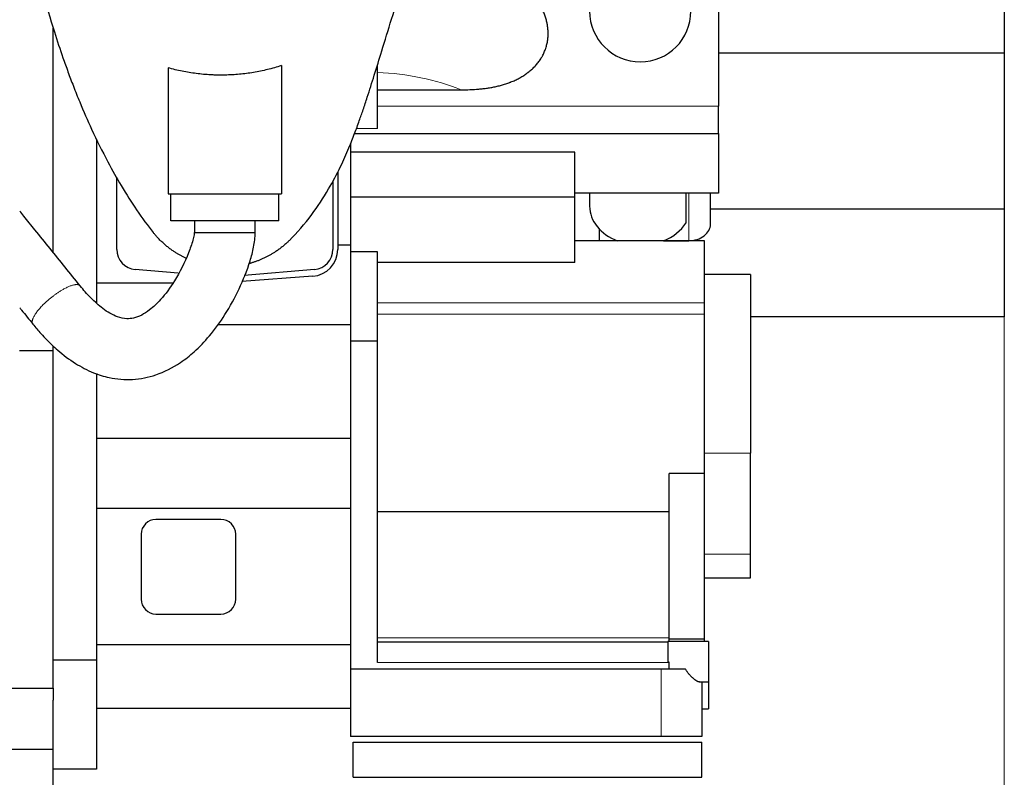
# Model space of a CAD drawing. Header units: inches. Extents: x 0 to 20790, y -12 to 14700.
# Tile 435 of 441: x 19079 to 19808, y 9728 to 10289. Entities that reach past the tile are written whole.
import ezdxf

# ---------------------------------------------------------------- set-up
doc = ezdxf.new("R2010")
doc.units = ezdxf.units.IN
doc.layers.add('1', color=7, linetype='Continuous', true_color=0xffffff)
doc.layers.add('254', color=7, linetype='Continuous', true_color=0xffffff)
doc.styles.add('latin_extended', font='simplex.shx')
doc.dimstyles.get("Standard").update_dxf_attribs({"dimtxt": 0.18, "dimasz": 0.18, "dimexe": 0.18, "dimexo": 0.0625, "dimgap": 0.09, "dimtad": 0, "dimtih": 1, "dimtoh": 1, "dimdec": 4, "dimzin": 0, "dimdsep": 46, "dimtxsty": 'Standard', "dimcen": 0.09, "dimadec": 0, "dimazin": 0, "dimtfac": 1, "dimtdec": 4, "dimtofl": 0, "dimtmove": 0, "dimatfit": 3, "dimfxl": 1, "dimtolj": 1, "dimtzin": 0, "dimarcsym": 0})

# ---------------------------------------------------------------- blocks, each defined once
blk = doc.blocks.new('_U1')
at = {"layer": '254', "color": 3, "linetype": 'Continuous', "lineweight": 13, "transparency": 16777216}
for p, q in [((14453.84, 10348.96), (14453.84, 8475.94)), ((19103.84, 9883.94), (19103.84, 8475.94)), ((14576.34, 8510.94), (18981.34, 8510.94))]:
    blk.add_line(p, q, dxfattribs=at)
at = {"layer": '254', "color": 3, "transparency": 16777216}
for points in [[(14576.34, 8531.36), (14576.34, 8490.52), (14453.84, 8510.94)], [(18981.34, 8490.52), (18981.34, 8531.36), (19103.84, 8510.94)]]:
    blk.add_solid(points, dxfattribs=at)
at = {"layer": 'Defpoints', "color": 0, "transparency": 16777216}
for p in [(14453.84, 10383.96), (19103.84, 9918.94), (19103.84, 8510.94)]:
    blk.add_point(p, dxfattribs=at)
at = {"layer": '254', "color": 2, "lineweight": 13, "transparency": 16777216, "insert": (16563.01, 8694.69), "char_height": 122.5, "attachment_point": 1, "style": 'latin_extended'}
blk.add_mtext('\\A1;4650', dxfattribs=at)
blk = doc.blocks.new('_U5')
at = {"layer": '254', "color": 3, "linetype": 'Continuous', "lineweight": 13, "transparency": 16777216}
for p, q in [((19807.84, 10171.36), (19807.84, 8475.94)), ((19103.84, 9758.94), (19103.84, 8475.94)), ((19226.34, 8510.94), (19685.34, 8510.94))]:
    blk.add_line(p, q, dxfattribs=at)
at = {"layer": '254', "color": 3, "transparency": 16777216}
for points in [[(19226.34, 8531.36), (19226.34, 8490.52), (19103.84, 8510.94)], [(19685.34, 8490.52), (19685.34, 8531.36), (19807.84, 8510.94)]]:
    blk.add_solid(points, dxfattribs=at)
at = {"layer": 'Defpoints', "color": 0, "transparency": 16777216}
for p in [(19807.84, 10206.36), (19103.84, 9793.94), (19807.84, 8510.94)]:
    blk.add_point(p, dxfattribs=at)
at = {"layer": '254', "color": 2, "lineweight": 13, "transparency": 16777216, "insert": (19288.88, 8694.69), "char_height": 122.5, "attachment_point": 1, "style": 'latin_extended'}
blk.add_mtext('\\A1;704', dxfattribs=at)

msp = doc.modelspace()

# ---------------------------------------------------------------- linework, layer by layer
at = {"layer": '1', "color": 2, "linetype": 'Continuous', "lineweight": 25}
for p, q in [((19807.838, 10342.942), (19807.838, 10264.103)), ((19596.338, 10295.312), (19596.338, 10224.848)), ((19103.838, 10116.492), (19103.838, 10282.653)), ((19807.838, 10264.103), (19596.339, 10264.103)), ((19807.838, 10264.103), (19807.838, 10148.609)), ((19188.838, 10253.33), (19188.838, 10159.942)), ((19272.633, 10254.975), (19272.633, 10159.942)), ((19343.838, 10208.353), (19343.838, 10255.009)), ((19343.838, 10237.062), (19405.665, 10237.062)), ((19596.338, 10204.794), (19596.338, 10224.848)), ((19326.913, 10204.794), (19596.338, 10204.794)), ((19596.338, 10204.794), (19596.338, 10160.422)), ((19135.838, 10200.541), (19135.838, 10079.215)), ((19323.838, 10197.069), (19323.838, 10121.942)), ((19489.838, 10190.989), (19323.838, 10190.989)), ((19489.838, 10157.627), (19489.838, 10190.989)), ((19314.394, 10176.396), (19314.394, 10118.942)), ((19150.838, 10118.942), (19150.838, 10171.85)), ((19310.838, 10169.71), (19310.838, 10118.942)), ((19188.838, 10159.942), (19272.633, 10159.942)), ((19190.838, 10139.942), (19190.838, 10159.942)), ((19270.838, 10139.942), (19270.838, 10159.942)), ((19489.838, 10157.627), (19323.838, 10157.627)), ((19596.338, 10160.422), (19489.838, 10160.422)), ((19489.838, 10109.207), (19489.838, 10157.627)), ((19500.838, 10160.422), (19500.838, 10150.842)), ((19572.111, 10160.422), (19572.111, 10138.355)), ((19590.338, 10137.612), (19590.338, 10160.422)), ((19807.838, 10148.609), (19590.342, 10148.609)), ((19807.838, 10148.609), (19807.838, 10068.942)), ((19270.838, 10139.942), (19190.838, 10139.942)), ((19507.838, 10134.128), (19507.838, 10125.187)), ((19585.838, 10125.187), (19489.839, 10125.187)), ((19555.64, 10125.355), (19574.338, 10125.355)), ((19585.838, 10079.267), (19585.838, 10125.187)), ((19323.838, 10121.942), (19314.394, 10121.942)), ((19323.838, 10121.942), (19323.838, 10062.942)), ((19343.838, 10117.153), (19323.838, 10117.153)), ((19343.838, 10051.179), (19343.838, 10117.153)), ((19196.284, 10101.221), (19164.531, 10103.999)), ((19297.146, 10103.999), (19245.197, 10099.454)), ((19489.838, 10109.207), (19343.838, 10109.207)), ((19295.91, 10098.999), (19243.454, 10095.011)), ((19619.838, 10100.373), (19585.838, 10100.373)), ((19619.838, 10100.373), (19619.838, 9967.919)), ((19192.238, 10093.942), (19135.838, 10093.942)), ((19585.838, 10070.895), (19585.838, 10079.267)), ((19585.838, 9953.028), (19585.838, 10070.895)), ((19807.838, 10068.942), (19619.841, 10068.942)), ((19323.838, 10062.942), (19225.312, 10062.942)), ((19323.838, 10062.942), (19323.838, 9978.942)), ((19103.838, 10043.942), (19103.838, 10047.405)), ((19323.838, 10051.179), (19343.838, 10051.179)), ((19343.838, 9812.987), (19343.838, 10051.179)), ((19078.917, 10043.942), (19103.838, 10043.942)), ((19103.838, 9793.942), (19103.838, 10043.942)), ((19135.838, 10026.933), (19135.838, 9814.883)), ((19323.838, 9978.942), (19135.838, 9978.942)), ((19323.838, 9978.942), (19323.838, 9926.942)), ((19619.838, 9893.356), (19619.838, 9967.919)), ((19559.838, 9924.632), (19559.838, 9953.028)), ((19585.838, 9953.028), (19559.838, 9953.028)), ((19585.838, 9830.256), (19585.838, 9953.028)), ((19323.838, 9926.942), (19135.838, 9926.942)), ((19323.838, 9926.942), (19323.838, 9826.157)), ((19559.838, 9924.632), (19343.838, 9924.632)), ((19559.838, 9831.308), (19559.838, 9924.632)), ((19227.838, 9918.942), (19179.838, 9918.942)), ((19168.838, 9907.942), (19168.838, 9859.942)), ((19238.838, 9859.942), (19238.838, 9907.942)), ((19619.838, 9875.809), (19619.838, 9893.356)), ((19585.838, 9875.809), (19619.838, 9875.809)), ((19179.838, 9848.942), (19227.838, 9848.942)), ((19323.838, 9826.157), (19135.838, 9826.157)), ((19323.838, 9826.157), (19323.838, 9803.441)), ((19558.838, 9827.987), (19343.838, 9827.987)), ((19588.838, 9828.679), (19558.838, 9828.679)), ((19558.838, 9828.679), (19558.838, 9813.334)), ((19559.838, 9828.679), (19559.838, 9831.308)), ((19585.838, 9830.256), (19559.838, 9830.256)), ((19559.838, 9828.817), (19585.838, 9828.817)), ((19585.838, 9828.817), (19585.838, 9830.256)), ((19588.838, 9828.679), (19588.838, 9798.679)), ((19135.838, 9814.883), (19103.838, 9814.883)), ((19135.838, 9814.883), (19135.838, 9733.942)), ((19559.838, 9813.334), (19558.838, 9813.334)), ((19559.838, 9812.987), (19559.838, 9813.334)), ((19559.838, 9808.187), (19559.838, 9812.987)), ((19553.838, 9808.187), (19323.838, 9808.187)), ((19571.894, 9808.187), (19553.838, 9808.187)), ((19323.838, 9803.441), (19323.838, 9758.187)), ((19582.051, 9798.679), (19588.838, 9798.679)), ((19583.838, 9798.679), (19583.838, 9758.187)), ((19588.838, 9798.678), (19588.838, 9778.687)), ((18478.341, 9793.942), (19103.838, 9793.942)), ((19103.838, 9793.94), (19103.838, 9785.204)), ((19103.838, 9748.942), (19103.838, 9785.204)), ((19323.838, 9778.942), (19135.838, 9778.942)), ((19583.838, 9778.687), (19588.838, 9778.687)), ((19553.838, 9758.187), (19323.838, 9758.187)), ((19325.838, 9754.023), (19583.838, 9754.023)), ((19325.838, 9728.023), (19325.838, 9754.023)), ((19583.838, 9758.187), (19553.838, 9758.187)), ((19583.838, 9728.023), (19583.838, 9754.023)), ((18514.153, 9748.942), (19103.838, 9748.942)), ((19103.838, 9214.374), (19103.838, 9748.942)), ((19135.838, 9733.942), (19103.838, 9733.942)), ((19325.838, 9728.023), (19583.838, 9728.023))]:
    msp.add_line(p, q, dxfattribs=at)
at = {"layer": '1', "color": 110, "linetype": 'Continuous', "lineweight": 13}
for p, q in [((19596.338, 10224.848), (19343.838, 10224.848)), ((19343.838, 10208.353), (19328.217, 10208.353)), ((19574.338, 10160.422), (19574.338, 10125.355)), ((19585.838, 10079.267), (19343.838, 10079.267)), ((19585.838, 10070.895), (19343.838, 10070.895)), ((19619.838, 9967.919), (19585.838, 9967.919)), ((19619.838, 9893.356), (19585.838, 9893.356)), ((19559.838, 9831.308), (19343.838, 9831.308)), ((19559.838, 9812.987), (19343.838, 9812.987)), ((19553.838, 9808.187), (19553.838, 9758.187))]:
    msp.add_line(p, q, dxfattribs=at)
at = {"layer": '1', "color": 2, "linetype": 'Continuous', "lineweight": 25}
for centre, radius, start, end in [((19538.338, 10295.312), 37.5, 180, 0), ((19165.838, 10118.942), 15, 180, 265), ((19294.394, 10118.942), 20, 274.348114, 0), ((19295.838, 10118.942), 15, 275, 0), ((19179.838, 9907.942), 11, 90, 180), ((19227.838, 9907.942), 11, 0, 90), ((19179.838, 9859.942), 11, 180, 270), ((19227.838, 9859.942), 11, 270, 0)]:
    msp.add_arc(centre, radius, start, end, dxfattribs=at)
at = {"layer": '1', "color": 110, "linetype": 'Continuous', "lineweight": 13}
msp.add_ellipse((19335.957, 10166.401), major_axis=(130.167, 0), ratio=0.6427876, start_param=1.0056615, end_param=1.51021, dxfattribs=at)
at = {"layer": '1', "color": 2, "linetype": 'Continuous', "lineweight": 25}
for centre, major_axis, start_param, end_param in [((19538.338, 10150.842), (-37.5, 0), 6.2831171, 7.3873101), ((19538.338, 10150.842), (-37.5, 0), 2.0503228, 2.6919245), ((19574.338, 10137.612), (-16, 0), 1.5707963, 3.1415927)]:
    msp.add_ellipse(centre, major_axis=major_axis, ratio=0.7660444, start_param=start_param, end_param=end_param, dxfattribs=at)
for points, knots in [([(19085.838, 10353.942), (19088.823, 10338.882), (19094.628, 10313.375), (19103.535, 10282.887), (19109.99, 10263.426), (19114.714, 10250.231), (19118.868, 10239.242), (19124.656, 10224.802), (19133.011, 10205.651), (19143.446, 10184.639), (19154.683, 10164.704), (19166.154, 10146.713), (19173.769, 10136.346), (19177.707, 10131.504)], [0, 0, 0, 0, 0.1413526, 0.2499542, 0.3220906, 0.3624851, 0.404572, 0.4534471, 0.5420815, 0.6587917, 0.7555624, 0.869193, 1, 1, 1, 1]), ([(19278.593, 10125.531), (19284.344, 10131.203), (19294.326, 10142.802), (19306.955, 10161.871), (19315.983, 10178.839), (19322.322, 10193.043), (19326.712, 10204.153), (19330.202, 10213.659), (19333.323, 10222.651), (19336.973, 10233.641), (19341.486, 10247.874), (19347.379, 10267.057), (19354.556, 10290.514), (19363.818, 10319.948), (19371.482, 10341.907), (19375.838, 10353.942)], [0, 0, 0, 0, 0.1328303, 0.2407261, 0.3256097, 0.391118, 0.4415679, 0.4840265, 0.5199695, 0.5592402, 0.626863, 0.6966965, 0.782484, 0.883735, 1, 1, 1, 1]), ([(19405.665, 10237.062), (19407.866, 10237.062), (19410.06, 10237.1), (19414.432, 10237.271), (19416.61, 10237.404), (19419.861, 10237.69), (19420.942, 10237.8), (19423.099, 10238.051), (19424.175, 10238.193), (19426.32, 10238.51), (19427.39, 10238.687), (19429.522, 10239.077), (19430.585, 10239.291), (19432.704, 10239.761), (19433.76, 10240.016), (19435.863, 10240.573), (19436.911, 10240.875), (19438.997, 10241.528), (19440.036, 10241.879), (19441.329, 10242.354), (19441.716, 10242.499), (19442.103, 10242.648), (19442.36, 10242.748), (19442.489, 10242.798), (19443.131, 10243.053), (19443.64, 10243.263), (19445.156, 10243.912), (19446.15, 10244.371), (19448.105, 10245.343), (19449.065, 10245.857), (19450.948, 10246.942), (19451.872, 10247.514), (19453.227, 10248.418), (19453.674, 10248.728), (19454.337, 10249.204), (19454.667, 10249.445), (19454.993, 10249.691), (19455.21, 10249.856), (19455.319, 10249.939), (19456.289, 10250.69), (19457.119, 10251.383), (19458.715, 10252.821), (19459.48, 10253.565), (19460.944, 10255.108), (19461.642, 10255.906), (19462.97, 10257.557), (19463.599, 10258.41), (19464.489, 10259.733), (19464.776, 10260.181), (19465.123, 10260.75), (19465.192, 10260.865), (19465.329, 10261.095), (19465.531, 10261.44), (19465.727, 10261.787), (19466.367, 10262.949), (19466.832, 10263.893), (19467.671, 10265.811), (19468.046, 10266.784), (19468.705, 10268.76), (19468.989, 10269.762), (19469.348, 10271.287), (19469.456, 10271.799), (19469.601, 10272.573), (19469.646, 10272.832), (19469.71, 10273.221), (19469.731, 10273.351), (19469.771, 10273.611), (19469.79, 10273.742), (19469.954, 10274.912), (19470.053, 10275.952), (19470.158, 10278.031), (19470.165, 10279.07), (19470.09, 10281.147), (19470.008, 10282.185), (19469.821, 10283.74), (19469.748, 10284.259), (19469.643, 10284.907), (19469.621, 10285.037), (19469.576, 10285.296), (19469.553, 10285.425), (19469.482, 10285.814), (19469.432, 10286.072), (19469.17, 10287.359), (19468.92, 10288.378), (19468.343, 10290.394), (19468.017, 10291.392), (19467.291, 10293.367), (19466.891, 10294.344), (19466.456, 10295.312)], [0, 0, 0, 0, 0.0625, 0.0625, 0.125, 0.125, 0.15625, 0.15625, 0.1875, 0.1875, 0.21875, 0.21875, 0.25, 0.25, 0.28125, 0.28125, 0.3125, 0.3125, 0.34375, 0.34375, 0.3515625, 0.3554688, 0.3554688, 0.359375, 0.359375, 0.375, 0.375, 0.40625, 0.40625, 0.4375, 0.4375, 0.46875, 0.46875, 0.484375, 0.484375, 0.4921875, 0.4960938, 0.4960938, 0.5, 0.5, 0.53125, 0.53125, 0.5625, 0.5625, 0.59375, 0.59375, 0.625, 0.625, 0.640625, 0.640625, 0.6445313, 0.6445313, 0.6484375, 0.65625, 0.65625, 0.6875, 0.6875, 0.71875, 0.71875, 0.75, 0.75, 0.765625, 0.765625, 0.7734375, 0.7734375, 0.7773437, 0.7773437, 0.78125, 0.78125, 0.8125, 0.8125, 0.84375, 0.84375, 0.875, 0.875, 0.890625, 0.890625, 0.8945312, 0.8945312, 0.8984375, 0.8984375, 0.90625, 0.90625, 0.9375, 0.9375, 0.96875, 0.96875, 1, 1, 1, 1]), ([(19272.633, 10254.975), (19270.935, 10254.419), (19267.531, 10253.378), (19262.394, 10252.017), (19258.95, 10251.241), (19255.496, 10250.53), (19253.764, 10250.207), (19248.555, 10249.333), (19245.063, 10248.88), (19239.797, 10248.391), (19238.036, 10248.26), (19234.507, 10248.062), (19232.737, 10247.995), (19230.075, 10247.944), (19229.187, 10247.935), (19227.407, 10247.932), (19226.517, 10247.939), (19225.402, 10247.957), (19225.179, 10247.961), (19224.733, 10247.971), (19224.064, 10247.986), (19222.505, 10248.033), (19221.172, 10248.092), (19218.508, 10248.234), (19216.738, 10248.361), (19213.206, 10248.679), (19211.444, 10248.87), (19206.175, 10249.541), (19202.681, 10250.116), (19197.468, 10251.174), (19194.003, 10251.944), (19190.556, 10252.845), (19188.838, 10253.33)], [0, 0, 0, 0, 0.0625, 0.125, 0.1875, 0.1875, 0.25, 0.25, 0.375, 0.375, 0.4375, 0.4375, 0.5, 0.5, 0.53125, 0.53125, 0.5625, 0.5625, 0.5703125, 0.5703125, 0.578125, 0.59375, 0.625, 0.625, 0.6875, 0.6875, 0.75, 0.75, 0.875, 0.875, 0.9375, 1, 1, 1, 1]), ([(19123.727, 10091.886), (19120.007, 10096.487), (19112.567, 10105.687), (19101.41, 10119.485), (19091.185, 10132.129), (19083.695, 10141.392), (19079.923, 10146.058), (19078.939, 10147.274)], [0, 0, 0, 0, 0.2492333, 0.4982809, 0.7473285, 0.934114, 1, 1, 1, 1]), ([(19208.338, 10139.942), (19208.338, 10138.687), (19208.338, 10135.857), (19208.338, 10133.026), (19208.338, 10131.45)], [0, 0, 0, 0, 0.4431884, 1, 1, 1, 1]), ([(19088.707, 10063.627), (19089.697, 10062.4), (19091.649, 10060.046), (19095.127, 10056.068), (19100.125, 10050.721), (19108.345, 10042.914), (19119.634, 10034.347), (19132.561, 10027.603), (19146.759, 10023.163), (19162.641, 10021.865), (19180.873, 10025.488), (19196.14, 10033.311), (19209.145, 10043.589), (19220.36, 10055.353), (19231.626, 10070.946), (19241.791, 10089.552), (19248.544, 10106.512), (19252.431, 10120.624), (19253.19, 10127.757), (19253.338, 10131.424)], [0, 0, 0, 0, 0.0195791, 0.038012, 0.0657593, 0.110933, 0.1800246, 0.2441884, 0.2959476, 0.3702034, 0.4450127, 0.5312351, 0.5851409, 0.6532419, 0.7338112, 0.8230738, 0.9133562, 0.9561126, 1, 1, 1, 1]), ([(19208.338, 10131.45), (19208.338, 10131.443), (19208.338, 10131.435), (19208.338, 10131.455), (19208.339, 10131.472), (19208.339, 10131.507), (19208.34, 10131.541), (19208.341, 10131.568), (19208.342, 10131.589), (19208.34, 10131.568), (19208.329, 10131.417), (19208.256, 10130.779), (19207.914, 10128.816), (19206.654, 10123.829), (19202.502, 10112), (19194.822, 10096.773), (19184.623, 10082.686), (19176.086, 10074.522), (19169.113, 10069.974), (19163.648, 10067.905), (19157.716, 10067.298), (19149.885, 10068.954), (19140.711, 10074.44), (19132.989, 10081.418), (19127.575, 10087.26), (19124.938, 10090.383), (19123.727, 10091.886)], [0, 0, 0, 0, 0.0000747, 0.0001467, 0.0002882, 0.0005268, 0.0008401, 0.0010642, 0.0011788, 0.0013964, 0.0017126, 0.0045546, 0.0146871, 0.043293, 0.1114832, 0.2777274, 0.4043761, 0.4904412, 0.5470907, 0.6071504, 0.6528985, 0.7164471, 0.8195329, 0.9081963, 0.9569485, 1, 1, 1, 1]), ([(19201.908, 10112.401), (19201.595, 10112.548), (19200.965, 10112.85), (19200.025, 10113.319), (19199.088, 10113.804), (19198.159, 10114.304), (19197.237, 10114.819), (19196.323, 10115.348), (19195.416, 10115.892), (19194.517, 10116.45), (19193.135, 10117.339), (19191.298, 10118.595), (19189.048, 10120.272), (19186.871, 10122.04), (19184.768, 10123.898), (19182.742, 10125.844), (19180.796, 10127.87), (19179.12, 10129.767), (19178.108, 10130.999), (19177.696, 10131.514)], [0, 0, 0, 0, 0.0333929, 0.06731, 0.1012213, 0.1351353, 0.1690601, 0.2030039, 0.236975, 0.2709816, 0.3050318, 0.3953892, 0.4855109, 0.5755508, 0.6656633, 0.7560025, 0.8463285, 0.9364345, 1, 1, 1, 1]), ([(19278.597, 10125.535), (19278.038, 10124.984), (19276.794, 10123.798), (19274.806, 10122.041), (19272.629, 10120.273), (19270.379, 10118.595), (19268.202, 10117.107), (19266.116, 10115.792), (19264.139, 10114.637), (19262.126, 10113.551), (19260.077, 10112.533), (19257.992, 10111.583), (19256.248, 10110.859), (19254.864, 10110.323), (19253.855, 10109.95), (19252.842, 10109.594), (19251.826, 10109.254), (19250.807, 10108.931), (19249.988, 10108.685), (19249.508, 10108.547), (19249.371, 10108.508)], [0, 0, 0, 0, 0.0688281, 0.1508562, 0.2328242, 0.3148726, 0.3971416, 0.4642409, 0.5311985, 0.5980905, 0.6649931, 0.7319828, 0.7991355, 0.8307073, 0.8621945, 0.8936048, 0.9249457, 0.9562248, 0.9874498, 1, 1, 1, 1]), ([(19078.938, 10075.708), (19079.401, 10075.136), (19082.657, 10071.109), (19085.914, 10067.082), (19088.707, 10063.627)], [0, 0, 0, 0, 0.1421919, 1, 1, 1, 1]), ([(19582.112, 9798.679), (19582.027, 9798.679), (19581.939, 9798.686), (19581.818, 9798.701), (19581.788, 9798.706), (19581.727, 9798.716), (19581.696, 9798.722), (19581.603, 9798.74), (19581.539, 9798.755), (19581.346, 9798.807), (19581.213, 9798.85), (19580.939, 9798.953), (19580.657, 9799.074), (19580.209, 9799.304), (19579.895, 9799.489), (19579.695, 9799.614), (19579.654, 9799.64), (19579.573, 9799.692), (19579.451, 9799.771), (19579.327, 9799.854), (19579.078, 9800.026), (19578.742, 9800.268), (19578.396, 9800.535), (19577.873, 9800.955), (19577.516, 9801.26), (19577.062, 9801.672), (19576.97, 9801.756), (19576.787, 9801.927), (19576.695, 9802.014), (19576.419, 9802.279), (19576.051, 9802.643), (19575.683, 9803.026), (19575.316, 9803.42), (19575.133, 9803.622), (19574.769, 9804.037), (19574.587, 9804.25), (19574.227, 9804.686), (19574.048, 9804.91), (19573.693, 9805.369), (19573.517, 9805.605), (19573.301, 9805.908), (19573.257, 9805.969), (19573.171, 9806.092), (19573.128, 9806.154), (19573, 9806.341), (19572.916, 9806.467), (19572.666, 9806.848), (19572.504, 9807.107), (19572.19, 9807.638), (19572.039, 9807.909), (19571.894, 9808.187)], [0, 0, 0, 0, 0.0367713, 0.0367713, 0.0488116, 0.0488116, 0.060852, 0.060852, 0.0849327, 0.0849327, 0.1330941, 0.1330941, 0.1812556, 0.229417, 0.2775784, 0.2775784, 0.2896188, 0.2896188, 0.3016592, 0.3257399, 0.3257399, 0.3739013, 0.4220628, 0.4220628, 0.5183856, 0.5183856, 0.5424663, 0.5424663, 0.5665471, 0.5665471, 0.6147085, 0.6628699, 0.6628699, 0.7110314, 0.7110314, 0.7591928, 0.7591928, 0.8073543, 0.8073543, 0.8555157, 0.8555157, 0.867556, 0.867556, 0.8795964, 0.8795964, 0.9036771, 0.9036771, 0.9518386, 0.9518386, 1, 1, 1, 1])]:
    msp.add_open_spline(points, degree=3, knots=knots, dxfattribs=at)
msp.add_open_spline([(19253.338, 10131.424), (19253.338, 10135.683), (19253.338, 10139.942)], degree=2, dxfattribs=at)
msp.add_rational_spline([(19208.338, 10131.45), (19208.342, 10131.449), (19209.21, 10131.447), (19210.868, 10131.445), (19212.844, 10131.443)], [0.996085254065, 0.99910327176, 1.0066556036, 1.01661171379, 1.01661171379], degree=4, dxfattribs=at)
msp.add_rational_spline([(19212.844, 10131.443), (19217.619, 10131.439), (19227.144, 10131.432), (19237.984, 10131.426), (19248.075, 10131.423), (19251.601, 10131.422), (19253.345, 10131.423), (19253.338, 10131.424)], [1.01661171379, 1.01661171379, 0.958470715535, 1.01661171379, 1.01661171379, 0.996629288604, 0.991808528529, 0.996087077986], degree=4, knots=[0, 0, 0, 0, 0, 0.6304177, 0.6304177, 0.6304177, 1, 1, 1, 1, 1], dxfattribs=at)
at = {"layer": '1', "color": 110, "linetype": 'Continuous', "lineweight": 13}
msp.add_rational_spline([(19123.695, 10091.926), (19122.214, 10093.713), (19117.578, 10093.59), (19109.708, 10088.906), (19103.885, 10084.501)], [1.01483916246, 1.0051388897, 0.967106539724, 1.01661171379, 1.01661171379], degree=4, dxfattribs=at)
msp.add_rational_spline([(19103.885, 10084.501), (19097.574, 10079.727), (19089.604, 10072.193), (19087.544, 10066.638), (19088.427, 10064.084), (19088.502, 10063.923), (19088.593, 10063.773), (19088.702, 10063.634)], [1.01661171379, 1.01661171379, 0.958470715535, 1.01661171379, 1.01661171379, 1.01631707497, 1.01579072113, 1.0150866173], degree=4, knots=[0, 0, 0, 0, 0, 0.9335434, 0.9335434, 0.9335434, 1, 1, 1, 1, 1], dxfattribs=at)

# ---------------------------------------------------------------- dimensions: what is measured, and where the dimension line sits
at = {"layer": '254', "color": 2, "linetype": 'Continuous', "lineweight": 13}
for base, p1, p2, picture, middle in [((19103.838, 8510.942), (14453.838, 10383.957), (19103.838, 9918.942), '_U1', (16778.838, 8510.942)), ((19807.838, 8510.942), (19103.838, 9793.942), (19807.838, 10206.356), '_U5', (19449.301, 8510.942))]:
    dim = msp.add_linear_dim(base=base, p1=p1, p2=p2, dimstyle='Standard', override={"dimscale": 35, "dimtxt": 3.5, "dimasz": 3.5, "dimexe": 1, "dimexo": 1, "dimgap": 1.75, "dimtad": 1, "dimtih": 1, "dimtoh": 0, "dimdec": 2, "dimlfac": 1, "dimzin": 8, "dimdsep": 46, "dimlunit": 2, "dimtxsty": 'latin_extended', "dimsah": 1, "dimse1": 0, "dimse2": 0, "dimsd1": 0, "dimsd2": 0, "dimclrd": 3, "dimclre": 3, "dimclrt": 2, "dimtol": 0, "dimtm": -0.1, "dimtfac": 0.714286, "dimtdec": 3, "dimtofl": 1, "dimtmove": 0, "dimtzin": 8, "dimlwd": 13, "dimlwe": 13}, dxfattribs=at)
    dim.commit()
    dim.dimension.update_dxf_attribs({"geometry": picture, "text_midpoint": middle, "dimtype": 160})

doc.saveas('drawing.dxf')
